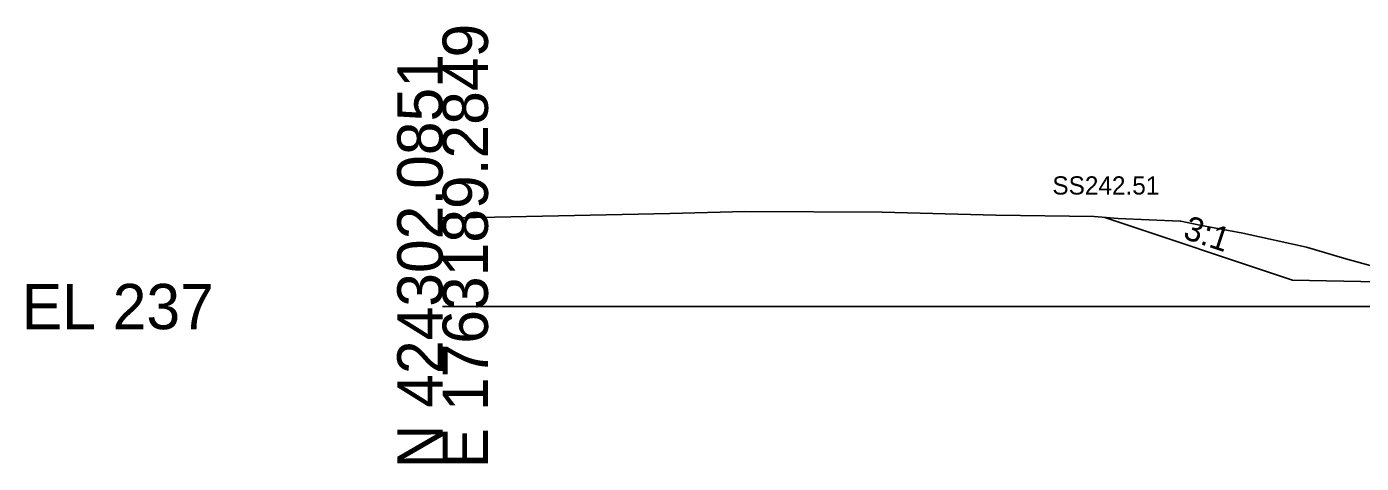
# Model space of a CAD drawing. Extents: x -26 to 3203, y -11010 to 4024.
# Drawn here: x 1974.3 to 2056.7, y -4009.7 to -3982.7 of the extents above; entities that cross this region are included whole.
import ezdxf

# ---------------------------------------------------------------- set-up
doc = ezdxf.new("R2010")
doc.units = 0
for name, color, linetype in [('Default', 7, 'Continuous'), ('Exist Cross Section Cell', 7, 'Continuous'), ('Exist XS Ground Line', 7, 'Continuous'), ('Prop CMT Slope Grass', 7, 'Continuous'), ('Prop XS Side Slope Text', 7, 'Continuous'), ('Prop XS SS Elevation Text', 7, 'Continuous'), ('Scratch_Level_0', 7, 'Continuous')]:
    doc.layers.add(name, color=color, linetype=linetype)

msp = doc.modelspace()

# ---------------------------------------------------------------- linework, layer by layer
at = {"layer": 'Exist Cross Section Cell'}
msp.add_line((2000, -4000), (2100, -4000), dxfattribs=at)
at = {"layer": 'Exist XS Ground Line'}
msp.add_lwpolyline([(2000, -3994.513), (2000.937, -3994.513), (2003.226, -3994.464), (2014.043, -3994.242), (2018.696, -3994.125), (2027.149, -3994.168), (2034.167, -3994.356), (2040.255, -3994.439), (2041.721, -3994.56), (2045.561, -3994.717), (2045.599, -3994.725), (2046.768, -3994.964), (2049.424, -3995.466), (2053.361, -3996.318), (2055.803, -3997.055), (2059.258, -3998.001)], dxfattribs=at)
msp.add_lwpolyline([(2000, -3994.513), (2000.937, -3994.513), (2003.226, -3994.464), (2014.043, -3994.242), (2018.696, -3994.125), (2027.149, -3994.168), (2034.167, -3994.356), (2040.255, -3994.439), (2041.721, -3994.56), (2045.561, -3994.717), (2045.599, -3994.725), (2046.768, -3994.964), (2049.424, -3995.466), (2053.361, -3996.318), (2055.803, -3997.055), (2059.258, -3998.001)], dxfattribs=at)
msp.add_lwpolyline([(2000, -3994.513), (2000.937, -3994.513), (2003.226, -3994.464), (2014.043, -3994.242), (2018.696, -3994.125), (2027.149, -3994.168), (2034.167, -3994.356), (2040.255, -3994.439), (2041.721, -3994.56), (2045.561, -3994.717), (2045.599, -3994.725), (2046.768, -3994.964), (2049.424, -3995.466), (2053.361, -3996.318), (2055.803, -3997.055), (2059.258, -3998.001)], dxfattribs=at)
msp.add_lwpolyline([(2000, -3994.513), (2000.937, -3994.513), (2003.226, -3994.464), (2014.043, -3994.242), (2018.696, -3994.125), (2027.149, -3994.168), (2034.167, -3994.356), (2040.255, -3994.439), (2041.721, -3994.56), (2045.561, -3994.717), (2045.599, -3994.725), (2046.768, -3994.964), (2049.424, -3995.466), (2053.361, -3996.318), (2055.803, -3997.055), (2059.258, -3998.001)], dxfattribs=at)
msp.add_lwpolyline([(2000, -3994.513), (2000.937, -3994.513), (2003.226, -3994.464), (2014.043, -3994.242), (2018.696, -3994.125), (2027.149, -3994.168), (2034.167, -3994.356), (2040.255, -3994.439), (2041.721, -3994.56), (2045.561, -3994.717), (2045.599, -3994.725), (2046.768, -3994.964), (2049.424, -3995.466), (2053.361, -3996.318), (2055.803, -3997.055), (2059.258, -3998.001)], dxfattribs=at)
at = {"layer": 'Prop CMT Slope Grass'}
msp.add_lwpolyline([(2061.999, -3998.548), (2052.499, -3998.358), (2040.903, -3994.493)], dxfattribs=at)

# ---------------------------------------------------------------- texts
at = {"layer": 'Default'}
msp.add_text('-', height=0.0001, dxfattribs=at).set_placement((2000, -4000))
at = {"layer": 'Exist Cross Section Cell'}
for s, p in [('E 1763189.2849', (2002.8, -4010)), ('N 424302.0851', (2000, -4010))]:
    msp.add_text(s, height=2.8, rotation=90, dxfattribs=at).set_placement(p)
msp.add_text('EL 237', height=2.8, dxfattribs=at).set_placement((1974, -4001.4))
at = {"layer": 'Prop XS Side Slope Text'}
msp.add_text('3:1', height=1.5, rotation=341.56507, dxfattribs=at).set_placement((2045.668, -3995.765))
at = {"layer": 'Prop XS SS Elevation Text'}
msp.add_text('SS242.51', height=1.125, dxfattribs=at).set_placement((2037.667, -3993.072))
at = {"layer": 'Scratch_Level_0'}
for s, p in [('Exterior Boundary', (2040.744, -3994.503)), ('LT_Slope_Cut', (2040.8, -3994.503)), ('LT_CSLP_Pnt', (2052.401, -3998.368))]:
    msp.add_text(s, height=0.02, dxfattribs=at).set_placement(p)

doc.saveas('drawing.dxf')
